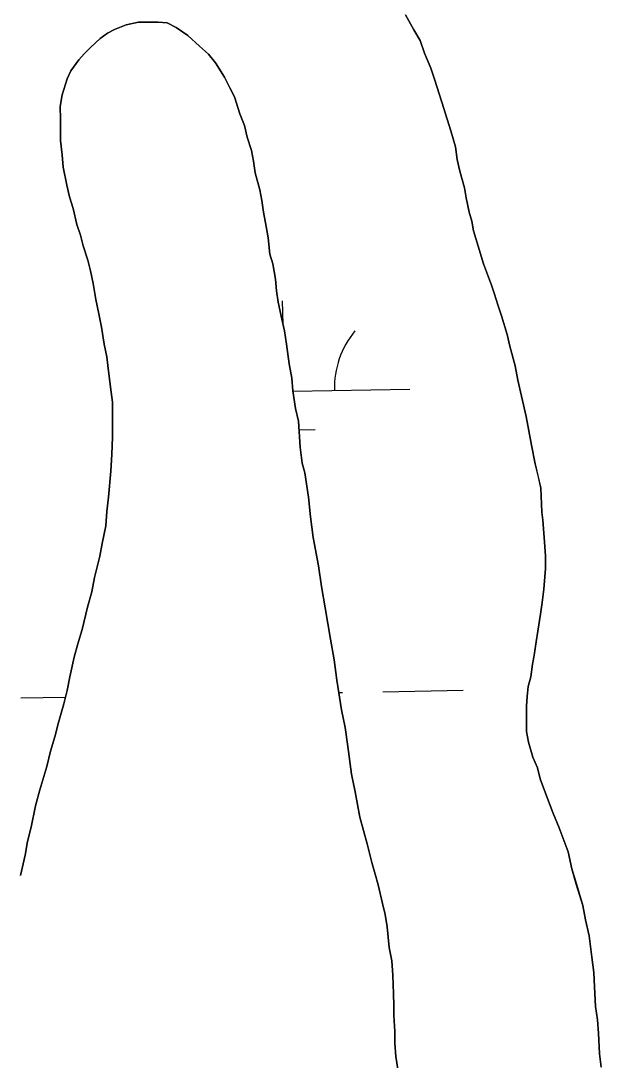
# Model space of a CAD drawing. Extents: x 3892998 to 3931244, y 278583 to 304547.
# Drawn here: x 3914240.3 to 3914471.2, y 301816.7 to 302229.9 of the extents above; entities that cross this region are included whole.
import ezdxf

# ---------------------------------------------------------------- set-up
doc = ezdxf.new("R2010")
doc.units = 0
doc.layers.add('V-TOPO-SHOR', color=7, linetype='Continuous')
doc.layers.add('V-WETL-SWMP', color=7, linetype='Continuous')

msp = doc.modelspace()

# ---------------------------------------------------------------- linework, layer by layer
at = {"layer": 'V-TOPO-SHOR'}
for points in [[(3914415.01, 302170.16), (3914413.93, 302174.77), (3914413.2, 302179.74), (3914411.39, 302186.13), (3914409.95, 302190.75), (3914407.79, 302197.49), (3914404.91, 302206.72), (3914403.47, 302210.98), (3914400.96, 302217.01), (3914399.16, 302221.98), (3914396.65, 302226.23), (3914393.43, 302232.26)], [(3914261.58, 301976.89), (3914262.98, 301982.23), (3914264.73, 301987.92), (3914266.83, 301996.81), (3914268.58, 302002.86), (3914269.62, 302008.55), (3914271.72, 302017.09), (3914272.76, 302022.07), (3914274.16, 302029.19), (3914274.49, 302034.87), (3914275.17, 302040.56), (3914276.2, 302050.87), (3914276.53, 302057.63), (3914276.85, 302064.38), (3914276.82, 302072.91), (3914276.79, 302078.24), (3914276.06, 302084.28), (3914274.96, 302092.8), (3914274.58, 302096.36), (3914273.5, 302101.33), (3914272.4, 302108.08), (3914271.32, 302113.4), (3914270.22, 302119.09), (3914269.13, 302125.48), (3914268.05, 302130.45), (3914266.96, 302134.71), (3914265.16, 302140.39), (3914264.08, 302144.65), (3914262.64, 302148.91), (3914261.19, 302155.3), (3914259.75, 302159.91), (3914258.66, 302164.53), (3914257.21, 302171.63), (3914256.83, 302176.6), (3914256.1, 302182.28), (3914256.06, 302190.82), (3914256.04, 302195.79), (3914256.74, 302200.41), (3914258.84, 302206.82), (3914260.25, 302210.02), (3914263.43, 302214.3), (3914265.55, 302216.8), (3914268.03, 302219.3), (3914271.92, 302222.87), (3914274.76, 302225.01), (3914277.6, 302226.45), (3914282.21, 302228.24), (3914287.18, 302229.33), (3914291.8, 302229.35), (3914295, 302229.36), (3914298.55, 302229.02), (3914302.11, 302227.26), (3914306.75, 302224.08), (3914311.39, 302219.83), (3914314.95, 302216.65), (3914317.81, 302213.11), (3914321.39, 302207.44), (3914323.54, 302203.18), (3914325.33, 302199.64), (3914327.49, 302192.89), (3914329.29, 302188.28), (3914330.37, 302183.66), (3914332.17, 302178.34), (3914332.9, 302174.08), (3914333.63, 302169.46), (3914335.44, 302162.72), (3914336.16, 302158.45), (3914336.9, 302153.84), (3914337.98, 302148.15), (3914338.71, 302143.54), (3914339.45, 302137.14), (3914340.54, 302133.24), (3914341.62, 302127.2), (3914342, 302122.58), (3914342.73, 302117.97), (3914344.18, 302111.22), (3914345.27, 302106.6), (3914346, 302101.28), (3914347.1, 302093.46), (3914348.19, 302087.78), (3914348.56, 302082.81), (3914349.66, 302075.7), (3914350.75, 302070.73), (3914351.5, 302060.43), (3914352.24, 302054.03), (3914353.32, 302050.13), (3914354.78, 302040.54), (3914355.53, 302032.73), (3914356.63, 302024.55), (3914358.81, 302013.19), (3914359.91, 302005.02), (3914361.36, 301996.5), (3914363.55, 301984.07), (3914365, 301975.9), (3914366.1, 301967.73), (3914367.93, 301956.01), (3914369.38, 301948.91), (3914370.48, 301941.45), (3914371.95, 301930.44), (3914373.4, 301923.34), (3914375.22, 301913.39)], [(3914471.24, 301813.93), (3914470.5, 301819.26), (3914470.12, 301827.43), (3914469.74, 301832.76), (3914469, 301838.09), (3914468.62, 301845.9), (3914468.24, 301851.59), (3914467.5, 301857.63), (3914466.4, 301866.15), (3914464.95, 301872.54), (3914463.86, 301878.23), (3914461.33, 301886.74), (3914459.54, 301892.78), (3914458.08, 301899.53), (3914454.49, 301909.1), (3914451.98, 301915.14), (3914449.82, 301920.81), (3914446.95, 301928.62), (3914445.86, 301932.88), (3914444.07, 301937.14), (3914442.26, 301943.17), (3914441.54, 301947.43), (3914441.52, 301951.34), (3914441.49, 301957.39), (3914441.83, 301961.29), (3914442.17, 301965.21), (3914443.22, 301969.12), (3914443.91, 301974.1), (3914444.61, 301977.65), (3914445.29, 301982.99), (3914445.99, 301987.26), (3914447.03, 301994.01), (3914447.72, 301998.64), (3914448.41, 302003.97), (3914449.08, 302012.15), (3914449.06, 302017.12), (3914448.68, 302022.81), (3914447.94, 302031.33), (3914447.57, 302034.53), (3914447.17, 302044.13), (3914446.09, 302049.1), (3914445, 302053.71), (3914443.55, 302061.17), (3914442.46, 302066.85), (3914441.37, 302072.53), (3914439.56, 302080.7), (3914438.11, 302087.09), (3914437.02, 302092.77), (3914434.85, 302100.58), (3914433.77, 302105.2), (3914431.6, 302112.65), (3914430.16, 302116.91), (3914428.73, 302121.17), (3914427.64, 302124.72), (3914424.41, 302133.23), (3914422.25, 302140.34), (3914420.45, 302146.37), (3914419.72, 302150.27), (3914418.64, 302153.82), (3914417.55, 302159.5), (3914416.82, 302163.41), (3914415.01, 302170.16)], [(3914240.27, 301890.08), (3914242.01, 301898.26), (3914243.05, 301903.6), (3914244.45, 301909.29), (3914246.19, 301917.83), (3914247.94, 301924.23), (3914250.75, 301933.48), (3914252.14, 301939.53), (3914253.9, 301945.23), (3914255.29, 301950.92), (3914257.39, 301958.39), (3914258.79, 301963.73), (3914259.84, 301969.06), (3914261.58, 301976.89)], [(3914375.22, 301913.39), (3914376.66, 301908.07), (3914378.11, 301902.74), (3914379.92, 301895.29), (3914381.36, 301890.67), (3914382.44, 301886.41), (3914384.25, 301878.96), (3914385.33, 301874.7), (3914386.06, 301869.72), (3914386.81, 301861.55), (3914387.9, 301856.23), (3914388.28, 301850.54), (3914388.66, 301843.08), (3914388.68, 301838.46), (3914388.7, 301834.55), (3914389.08, 301828.16), (3914389.1, 301823.54), (3914389.48, 301818.21), (3914390.57, 301811.46)]]:
    msp.add_lwpolyline(points, dxfattribs=at)
at = {"layer": 'V-WETL-SWMP'}
for p, q in [((3914393.43, 302232.26), (3914396.65, 302226.23)), ((3914282.21, 302228.24), (3914277.59, 302226.45)), ((3914287.18, 302229.33), (3914282.21, 302228.24)), ((3914291.8, 302229.35), (3914287.18, 302229.33)), ((3914295, 302229.36), (3914291.8, 302229.35)), ((3914298.55, 302229.02), (3914295, 302229.36)), ((3914302.11, 302227.26), (3914298.55, 302229.02)), ((3914274.76, 302225.01), (3914271.92, 302222.87)), ((3914277.59, 302226.45), (3914274.76, 302225.01)), ((3914306.75, 302224.08), (3914302.11, 302227.26)), ((3914311.39, 302219.83), (3914306.75, 302224.08)), ((3914396.65, 302226.23), (3914399.16, 302221.98)), ((3914271.92, 302222.87), (3914268.03, 302219.3)), ((3914314.95, 302216.65), (3914311.39, 302219.83)), ((3914399.16, 302221.98), (3914400.96, 302217.01)), ((3914265.55, 302216.8), (3914263.43, 302214.3)), ((3914268.03, 302219.3), (3914265.55, 302216.8)), ((3914317.81, 302213.11), (3914314.95, 302216.65)), ((3914400.96, 302217.01), (3914403.47, 302210.98)), ((3914263.43, 302214.3), (3914260.25, 302210.02)), ((3914321.39, 302207.44), (3914317.81, 302213.11)), ((3914260.25, 302210.02), (3914258.84, 302206.82)), ((3914323.54, 302203.18), (3914321.39, 302207.44)), ((3914403.47, 302210.98), (3914404.91, 302206.72)), ((3914258.84, 302206.82), (3914256.73, 302200.41)), ((3914325.33, 302199.63), (3914323.54, 302203.18)), ((3914404.91, 302206.72), (3914407.79, 302197.49)), ((3914256.73, 302200.41), (3914256.04, 302195.79)), ((3914327.49, 302192.89), (3914325.33, 302199.63)), ((3914256.04, 302195.79), (3914256.06, 302190.82)), ((3914407.79, 302197.49), (3914409.95, 302190.75)), ((3914256.06, 302190.82), (3914256.1, 302182.29)), ((3914329.29, 302188.28), (3914327.49, 302192.89)), ((3914330.37, 302183.66), (3914329.29, 302188.28)), ((3914409.95, 302190.75), (3914411.39, 302186.13)), ((3914332.17, 302178.34), (3914330.37, 302183.66)), ((3914411.39, 302186.13), (3914413.2, 302179.74)), ((3914256.1, 302182.29), (3914256.83, 302176.6)), ((3914413.2, 302179.74), (3914413.93, 302174.77)), ((3914256.83, 302176.6), (3914257.21, 302171.63)), ((3914332.9, 302174.08), (3914332.17, 302178.34)), ((3914413.93, 302174.77), (3914415.01, 302170.16)), ((3914257.21, 302171.63), (3914258.66, 302164.53)), ((3914333.63, 302169.46), (3914332.9, 302174.08)), ((3914415.01, 302170.16), (3914416.82, 302163.41)), ((3914335.44, 302162.72), (3914333.63, 302169.46)), ((3914258.66, 302164.53), (3914259.75, 302159.91)), ((3914336.16, 302158.45), (3914335.44, 302162.72)), ((3914416.82, 302163.41), (3914417.55, 302159.51)), ((3914259.75, 302159.91), (3914261.19, 302155.3)), ((3914336.9, 302153.84), (3914336.16, 302158.45)), ((3914417.55, 302159.51), (3914418.64, 302153.82)), ((3914261.19, 302155.3), (3914262.64, 302148.91)), ((3914337.98, 302148.16), (3914336.9, 302153.84)), ((3914418.64, 302153.82), (3914419.72, 302150.27)), ((3914419.72, 302150.27), (3914420.44, 302146.37)), ((3914262.64, 302148.91), (3914264.08, 302144.65)), ((3914338.71, 302143.54), (3914337.98, 302148.16)), ((3914420.44, 302146.37), (3914422.25, 302140.33)), ((3914264.08, 302144.65), (3914265.16, 302140.39)), ((3914339.45, 302137.14), (3914338.71, 302143.54)), ((3914265.16, 302140.39), (3914266.96, 302134.71)), ((3914340.54, 302133.24), (3914339.45, 302137.14)), ((3914422.25, 302140.33), (3914424.41, 302133.23)), ((3914266.96, 302134.71), (3914268.05, 302130.45)), ((3914341.63, 302127.2), (3914340.54, 302133.24)), ((3914424.41, 302133.23), (3914427.64, 302124.72)), ((3914268.05, 302130.45), (3914269.13, 302125.48)), ((3914269.13, 302125.48), (3914270.23, 302119.08)), ((3914342, 302122.58), (3914341.63, 302127.2)), ((3914427.64, 302124.72), (3914428.72, 302121.17)), ((3914342.73, 302117.97), (3914342, 302122.58)), ((3914428.72, 302121.17), (3914430.16, 302116.91)), ((3914270.23, 302119.08), (3914271.31, 302113.4)), ((3914344.18, 302111.22), (3914342.73, 302117.97)), ((3914344.66, 302109.18), (3914344.5, 302118.62)), ((3914430.16, 302116.91), (3914431.6, 302112.65)), ((3914271.31, 302113.4), (3914272.4, 302108.08)), ((3914431.6, 302112.65), (3914433.77, 302105.2)), ((3914345.27, 302106.6), (3914344.18, 302111.22)), ((3914272.4, 302108.08), (3914273.5, 302101.33)), ((3914346, 302101.28), (3914345.27, 302106.6)), ((3914433.77, 302105.2), (3914434.85, 302100.58)), ((3914273.5, 302101.33), (3914274.58, 302096.36)), ((3914347.1, 302093.46), (3914346, 302101.28)), ((3914434.85, 302100.58), (3914437.02, 302092.77)), ((3914274.58, 302096.36), (3914274.96, 302092.8)), ((3914274.96, 302092.8), (3914276.06, 302084.28)), ((3914348.19, 302087.78), (3914347.1, 302093.46)), ((3914437.02, 302092.77), (3914438.11, 302087.09)), ((3914348.56, 302082.81), (3914348.19, 302087.78)), ((3914276.06, 302084.28), (3914276.79, 302078.24)), ((3914348.58, 302082.68), (3914395.11, 302083.49)), ((3914438.11, 302087.09), (3914439.56, 302080.7)), ((3914349.66, 302075.7), (3914348.56, 302082.81)), ((3914439.56, 302080.7), (3914441.37, 302072.53)), ((3914276.79, 302078.24), (3914276.82, 302072.91)), ((3914350.75, 302070.73), (3914349.66, 302075.7)), ((3914276.82, 302072.91), (3914276.85, 302064.38)), ((3914441.37, 302072.53), (3914442.46, 302066.85)), ((3914351.5, 302060.43), (3914350.75, 302070.73)), ((3914351, 302067.29), (3914357.39, 302067.4)), ((3914442.46, 302066.85), (3914443.55, 302061.17)), ((3914276.85, 302064.38), (3914276.52, 302057.63)), ((3914352.24, 302054.03), (3914351.5, 302060.43)), ((3914443.55, 302061.17), (3914445, 302053.71)), ((3914276.52, 302057.63), (3914276.2, 302050.87)), ((3914276.2, 302050.87), (3914275.18, 302040.56)), ((3914353.32, 302050.13), (3914352.24, 302054.03)), ((3914445, 302053.71), (3914446.08, 302049.1)), ((3914354.78, 302040.54), (3914353.32, 302050.13)), ((3914446.08, 302049.1), (3914447.17, 302044.12)), ((3914447.17, 302044.12), (3914447.57, 302034.53)), ((3914275.18, 302040.56), (3914274.49, 302034.87)), ((3914355.53, 302032.72), (3914354.78, 302040.54)), ((3914274.49, 302034.87), (3914274.16, 302029.19)), ((3914447.57, 302034.53), (3914447.94, 302031.33)), ((3914356.63, 302024.55), (3914355.53, 302032.72)), ((3914447.94, 302031.33), (3914448.68, 302022.81)), ((3914274.16, 302029.19), (3914272.76, 302022.07)), ((3914272.76, 302022.07), (3914271.72, 302017.09)), ((3914358.81, 302013.19), (3914356.63, 302024.55)), ((3914448.68, 302022.81), (3914449.06, 302017.12)), ((3914271.72, 302017.09), (3914269.62, 302008.55)), ((3914359.91, 302005.02), (3914358.81, 302013.19)), ((3914449.06, 302017.12), (3914449.08, 302012.15)), ((3914449.08, 302012.15), (3914448.41, 302003.97)), ((3914269.62, 302008.55), (3914268.58, 302002.86)), ((3914361.37, 301996.5), (3914359.91, 302005.02)), ((3914268.58, 302002.86), (3914266.83, 301996.81)), ((3914448.41, 302003.97), (3914447.72, 301998.64)), ((3914266.83, 301996.81), (3914264.73, 301987.92)), ((3914447.72, 301998.64), (3914447.03, 301994.01)), ((3914363.55, 301984.07), (3914361.37, 301996.5)), ((3914447.03, 301994.01), (3914445.99, 301987.26)), ((3914264.73, 301987.92), (3914262.98, 301982.23)), ((3914445.99, 301987.26), (3914445.3, 301982.99)), ((3914262.98, 301982.23), (3914261.58, 301976.89)), ((3914365.01, 301975.9), (3914363.55, 301984.07)), ((3914445.3, 301982.99), (3914444.61, 301977.66)), ((3914261.58, 301976.89), (3914259.84, 301969.06)), ((3914444.61, 301977.66), (3914443.91, 301974.1)), ((3914366.11, 301967.73), (3914365.01, 301975.9)), ((3914443.91, 301974.1), (3914443.22, 301969.12)), ((3914259.84, 301969.06), (3914258.79, 301963.73)), ((3914367.93, 301956.01), (3914366.11, 301967.73)), ((3914443.22, 301969.12), (3914442.17, 301965.21)), ((3914258.79, 301963.73), (3914257.39, 301958.39)), ((3914384.35, 301963.21), (3914416.34, 301963.77)), ((3914442.17, 301965.21), (3914441.83, 301961.29)), ((3914240.37, 301960.72), (3914258.09, 301961.03)), ((3914366.86, 301962.91), (3914368.35, 301962.94)), ((3914441.83, 301961.29), (3914441.49, 301957.39)), ((3914257.39, 301958.39), (3914255.29, 301950.92)), ((3914369.38, 301948.91), (3914367.93, 301956.01)), ((3914441.49, 301957.39), (3914441.52, 301951.34)), ((3914441.52, 301951.34), (3914441.54, 301947.43)), ((3914255.29, 301950.92), (3914253.9, 301945.23)), ((3914370.48, 301941.45), (3914369.38, 301948.91)), ((3914441.54, 301947.43), (3914442.26, 301943.17)), ((3914253.9, 301945.23), (3914252.14, 301939.53)), ((3914442.26, 301943.17), (3914444.07, 301937.14)), ((3914252.14, 301939.53), (3914250.75, 301933.48)), ((3914371.95, 301930.44), (3914370.48, 301941.45)), ((3914444.07, 301937.14), (3914445.86, 301932.88)), ((3914250.75, 301933.48), (3914247.94, 301924.23)), ((3914445.86, 301932.88), (3914446.95, 301928.62)), ((3914373.4, 301923.34), (3914371.95, 301930.44)), ((3914446.95, 301928.62), (3914449.82, 301920.81)), ((3914247.94, 301924.23), (3914246.19, 301917.83)), ((3914375.22, 301913.39), (3914373.4, 301923.34)), ((3914449.82, 301920.81), (3914451.98, 301915.14)), ((3914246.19, 301917.83), (3914244.45, 301909.29)), ((3914451.98, 301915.14), (3914454.49, 301909.1)), ((3914376.66, 301908.07), (3914375.22, 301913.39)), ((3914244.45, 301909.29), (3914243.05, 301903.6)), ((3914378.11, 301902.74), (3914376.66, 301908.07)), ((3914454.49, 301909.1), (3914458.08, 301899.52)), ((3914243.05, 301903.6), (3914242.01, 301898.26)), ((3914379.92, 301895.29), (3914378.11, 301902.74)), ((3914242.01, 301898.26), (3914240.27, 301890.08)), ((3914458.08, 301899.52), (3914459.53, 301892.78)), ((3914381.36, 301890.67), (3914379.92, 301895.29)), ((3914382.44, 301886.41), (3914381.36, 301890.67)), ((3914459.53, 301892.78), (3914461.34, 301886.74)), ((3914384.25, 301878.96), (3914382.44, 301886.41)), ((3914461.34, 301886.74), (3914463.86, 301878.23)), ((3914385.33, 301874.7), (3914384.25, 301878.96)), ((3914463.86, 301878.23), (3914464.95, 301872.54)), ((3914386.06, 301869.73), (3914385.33, 301874.7)), ((3914386.81, 301861.55), (3914386.06, 301869.73)), ((3914464.95, 301872.54), (3914466.4, 301866.15)), ((3914466.4, 301866.15), (3914467.5, 301857.63)), ((3914387.9, 301856.23), (3914386.81, 301861.55)), ((3914388.28, 301850.54), (3914387.9, 301856.23)), ((3914467.5, 301857.63), (3914468.24, 301851.59)), ((3914388.66, 301843.08), (3914388.28, 301850.54)), ((3914468.24, 301851.59), (3914468.62, 301845.9)), ((3914468.62, 301845.9), (3914469, 301838.09)), ((3914388.68, 301838.46), (3914388.66, 301843.08)), ((3914388.7, 301834.55), (3914388.68, 301838.46)), ((3914469, 301838.09), (3914469.74, 301832.76)), ((3914389.08, 301828.16), (3914388.7, 301834.55)), ((3914469.74, 301832.76), (3914470.11, 301827.43)), ((3914389.1, 301823.54), (3914389.08, 301828.16)), ((3914470.11, 301827.43), (3914470.5, 301819.26)), ((3914389.48, 301818.21), (3914389.1, 301823.54)), ((3914470.5, 301819.26), (3914471.24, 301813.93)), ((3914390.57, 301811.46), (3914389.48, 301818.21))]:
    msp.add_line(p, q, dxfattribs=at)
msp.add_arc((3914400.35, 302084.05), 35.25, 140.2199, 181.7635, dxfattribs=at)

doc.saveas('drawing.dxf')
